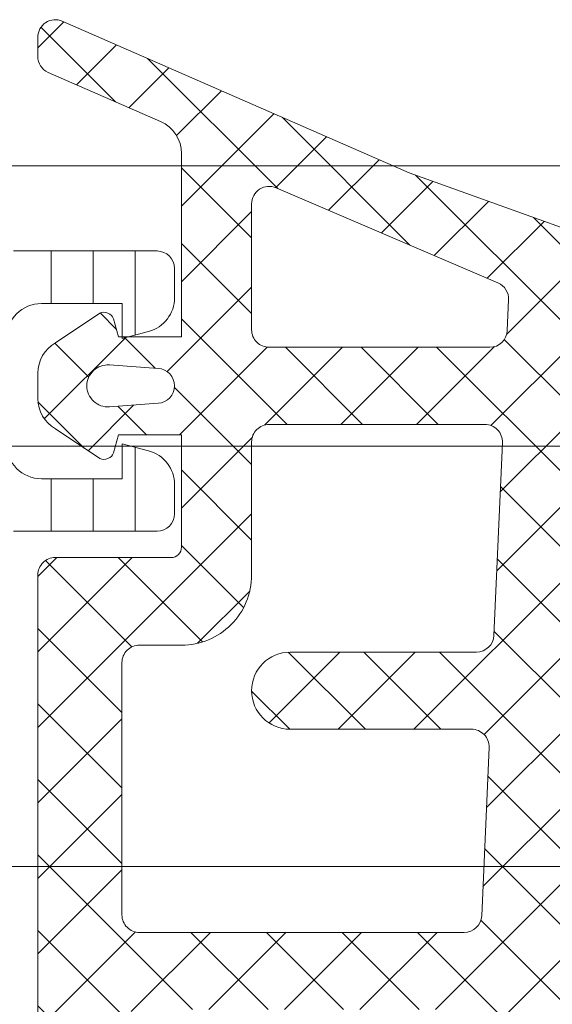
# Model space of a CAD drawing. Header units: millimetres. Extents: x 213386 to 506888, y 183055 to 450952.
# Tile 758 of 1056: x 387005 to 387020, y 342621 to 342649. Entities that reach past the tile are written whole.
import ezdxf

# ---------------------------------------------------------------- set-up
doc = ezdxf.new("R2010")
doc.units = ezdxf.units.MM
doc.layers.add('FASÁDA DETAILNÍ', color=255, linetype='Continuous', lineweight=0)
doc.layers.add('NOVA', color=255, linetype='Continuous', lineweight=0)
pattern_1 = [(135, (-4457.505250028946, 0), (-1.077630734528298, -1.077630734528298), []), (225, (-4457.505250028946, 0), (1.077630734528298, -1.077630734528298), [])]

# ---------------------------------------------------------------- blocks, each defined once
blk = doc.blocks.new('A$C69D17D4D')
at = {"layer": 'FASÁDA DETAILNÍ'}
h = blk.add_hatch(dxfattribs=at)
h.set_pattern_fill('ANSI37', color=256, scale=0.48, angle=90, style=0)
h.set_pattern_definition(pattern_1)
edge = h.paths.add_edge_path(flags=16)
edge.add_line((-10951.66966496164, 24890.21938934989), (-10953.06251896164, 24890.11964534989))
edge.add_arc((-10953.10537645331, 24890.71811226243), 0.599999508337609, 179.9999916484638, 274.0960805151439, ccw=False)
edge.add_arc((-10953.10537645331, 24890.71811243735), 0.5999995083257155, 85.90391948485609, 180.0000083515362, ccw=False)
edge.add_line((-10953.06251896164, 24891.31657934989), (-10951.66966496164, 24891.21683534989))
edge.add_arc((-10951.70537943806, 24890.71811234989), 0.5000001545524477, -85.90393560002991, 85.90393560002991, ccw=False)
edge = h.paths.add_edge_path(flags=16)
edge.add_arc((-10948.5053713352, 24892.31810897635), 0.4999996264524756, 179.9999571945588, 270.0000428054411, ccw=False)
edge.add_line((-10949.00537096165, 24892.3181093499), (-10949.00537096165, 24895.9117943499))
edge.add_arc((-10948.50537062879, 24895.91179436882), 0.5000003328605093, 66.78197339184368, 180.0000021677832, ccw=False)
edge.add_line((-10948.30825496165, 24896.37130034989), (-10941.97715296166, 24893.6554223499))
edge.add_arc((-10942.17426888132, 24893.19591700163), 0.4999998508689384, -2.5001106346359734, 66.78191820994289, ccw=False)
edge.add_line((-10941.67474496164, 24893.17410634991), (-10941.71307096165, 24892.29629934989))
edge.add_arc((-10942.21259457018, 24892.31810883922), 0.499999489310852, 269.99995514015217, 357.50002088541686, ccw=False)
edge.add_line((-10942.21259496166, 24891.8181093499), (-10948.50537096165, 24891.8181093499))
edge = h.paths.add_edge_path(flags=16)
edge.add_line((-10943.09720896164, 24866.7641903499), (-10951.99406196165, 24862.61552034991))
edge.add_arc((-10952.20537109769, 24863.06867409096), 0.499999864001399, 179.9999703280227, 295.00000792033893, ccw=False)
edge.add_line((-10952.70537096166, 24863.0686743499), (-10952.70537096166, 24872.41810934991))
edge.add_arc((-10952.20537133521, 24872.41810972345), 0.4999996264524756, 89.99995719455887, 180.0000428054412, ccw=False)
edge.add_line((-10952.20537096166, 24872.91810934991), (-10943.08144796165, 24872.91810934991))
edge.add_arc((-10943.08144812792, 24872.41810928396), 0.5000000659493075, -2.5000272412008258, 89.99998094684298, ccw=False)
edge.add_line((-10942.58192396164, 24872.3962993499), (-10942.80899396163, 24867.19553534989))
edge.add_arc((-10943.30851936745, 24867.2173450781), 0.5000012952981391, 295.0000919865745, 357.5000025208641, ccw=False)
edge = h.paths.add_edge_path(flags=16)
edge.add_arc((-10952.20537133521, 24875.61810897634), 0.4999996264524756, 179.9999571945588, 270.0000428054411, ccw=False)
edge.add_line((-10952.70537096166, 24875.61810934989), (-10952.70537096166, 24882.8181093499))
edge.add_arc((-10952.20537133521, 24882.81810972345), 0.4999996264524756, 89.99995719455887, 180.0000428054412, ccw=False)
edge.add_line((-10952.20537096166, 24883.3181093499), (-10951.00537096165, 24883.3181093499))
edge.add_arc((-10951.00536946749, 24885.31810785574), 1.999998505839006, 269.9999571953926, 360.0000428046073)
edge.add_line((-10949.00537096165, 24885.3181093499), (-10949.00537096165, 24889.11810934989))
edge.add_arc((-10948.5053713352, 24889.11810972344), 0.4999996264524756, 89.99995719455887, 180.0000428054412, ccw=False)
edge.add_line((-10948.50537096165, 24889.61810934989), (-10942.35230996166, 24889.61810934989))
edge.add_arc((-10942.35231012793, 24889.11810928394), 0.5000000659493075, -2.5000272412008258, 89.99998094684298, ccw=False)
edge.add_line((-10941.85278596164, 24889.09629934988), (-10942.09292096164, 24883.59629934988))
edge.add_arc((-10942.59244457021, 24883.6181088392), 0.4999994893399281, 269.9999551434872, 357.5000208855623, ccw=False)
edge.add_line((-10942.59244496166, 24883.11810934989), (-10947.90537096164, 24883.11810934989))
edge.add_arc((-10947.90537096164, 24882.01810934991), 1.099999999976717, 90, 270)
edge.add_line((-10947.90537096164, 24880.91810934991), (-10942.73215996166, 24880.91810934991))
edge.add_arc((-10942.73216012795, 24880.41810928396), 0.5000000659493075, -2.5000272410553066, 89.99998094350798, ccw=False)
edge.add_line((-10942.23263596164, 24880.3962993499), (-10942.44220896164, 24875.59629934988))
edge.add_arc((-10942.94173257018, 24875.6181088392), 0.499999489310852, 269.99995514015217, 357.50002088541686, ccw=False)
edge.add_line((-10942.94173296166, 24875.11810934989), (-10952.20537096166, 24875.11810934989))
edge = h.paths.add_edge_path()
edge.add_line((-10950.81891396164, 24860.4050563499), (-10942.03104796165, 24864.50290534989))
edge.add_ellipse((-10943.29890545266, 24867.22183071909), major_axis=(-3.000002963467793, 0), ratio=1, start_angle=115.0000306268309, end_angle=177.4999411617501)
edge.add_line((-10940.30175796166, 24867.0909693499), (-10940.27342396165, 24867.7399193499))
edge.add_ellipse((-10939.77390035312, 24867.71810986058), major_axis=(-0.499999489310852, 0), ratio=1, start_angle=269.99995514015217, end_angle=357.50002088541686, ccw=False)
edge.add_line((-10939.77389996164, 24868.21810934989), (-10938.80537096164, 24868.21810934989))
edge.add_ellipse((-10938.80537088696, 24868.31810927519), major_axis=(-0.09999992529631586, 0), ratio=1, start_angle=89.99995721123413, end_angle=180.0000428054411)
edge.add_line((-10938.70537096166, 24868.3181093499), (-10938.70537096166, 24868.91810934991))
edge.add_ellipse((-10938.80537088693, 24868.91810942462), major_axis=(-0.09999992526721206, 0), ratio=1, start_angle=179.9999571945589, end_angle=270.0000428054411)
edge.add_line((-10938.80537096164, 24869.01810934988), (-10939.70840896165, 24869.01810934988))
edge.add_ellipse((-10939.70840879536, 24869.5181094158), major_axis=(-0.5000000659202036, 0), ratio=1, start_angle=-2.5000272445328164, end_angle=89.99998094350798, ccw=False)
edge.add_line((-10940.20793296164, 24869.53991934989), (-10939.81409496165, 24878.44021334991))
edge.add_ellipse((-10939.31458368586, 24878.41810924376), major_axis=(-0.5000001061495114, 0), ratio=1, start_angle=269.99991701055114, end_angle=357.46623077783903, ccw=False)
edge.add_line((-10939.31458296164, 24878.91810934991), (-10938.70537096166, 24878.91810934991))
edge.add_ellipse((-10938.70537088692, 24879.0181092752), major_axis=(-0.0999999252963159, 0), ratio=1, start_angle=89.9999571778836, end_angle=180.0000427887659)
edge.add_line((-10938.60537096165, 24879.01810934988), (-10938.60537096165, 24879.61810934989))
edge.add_ellipse((-10938.70537088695, 24879.61810942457), major_axis=(-0.09999992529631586, 0), ratio=1, start_angle=179.9999572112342, end_angle=270.0000428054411)
edge.add_line((-10938.70537096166, 24879.71810934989), (-10939.23493296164, 24879.71810934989))
edge.add_ellipse((-10939.23493326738, 24880.21810984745), major_axis=(-0.500000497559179, 0), ratio=1, start_angle=-2.5336979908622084, end_angle=90.00003503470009, ccw=False)
edge.add_line((-10939.73444496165, 24880.2402133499), (-10939.22378896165, 24891.7804383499))
edge.add_ellipse((-10938.72426436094, 24891.75862881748), major_axis=(-0.5000004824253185, 0), ratio=1, start_angle=266.7829426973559, end_angle=357.50002091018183, ccw=False)
edge.add_line((-10938.69620496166, 24892.2578413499), (-10933.56246196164, 24891.96927834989))
edge.add_ellipse((-10933.67801738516, 24891.55886034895), major_axis=(-0.4263754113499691, 0), ratio=1, start_angle=110.7589723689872, end_angle=254.2751455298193, ccw=False)
edge.add_line((-10933.52689396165, 24891.16016534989), (-10933.75949696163, 24891.16140534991))
edge.add_line((-10933.75949696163, 24891.16140534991), (-10935.64207596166, 24891.45954334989))
edge.add_line((-10935.64207596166, 24891.45954334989), (-10938.49136096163, 24891.05911734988))
edge.add_ellipse((-10938.44961036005, 24890.76203675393), major_axis=(-0.2999999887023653, 0), ratio=1, start_angle=-82.0002559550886, end_angle=34.5977463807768)
edge.add_ellipse((-10936.22703927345, 24892.29515014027), major_axis=(-3.000047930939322, 0), ratio=1, start_angle=34.59764128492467, end_angle=108.0084245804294)
edge.add_line((-10935.29955396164, 24889.44207134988), (-10933.04466296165, 24890.07564734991))
edge.add_ellipse((-10933.20559250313, 24890.85085985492), major_axis=(-0.7917403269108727, 0), ratio=1, start_angle=101.727689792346, end_angle=173.201653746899)
edge.add_line((-10932.41941896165, 24890.75713734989), (-10932.41819796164, 24891.81534734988))
edge.add_ellipse((-10933.59728418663, 24891.6862231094), major_axis=(-1.186135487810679, 0), ratio=1, start_angle=186.2496781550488, end_angle=251.3444235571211)
edge.add_line((-10933.21786496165, 24892.8100373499), (-10936.45920496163, 24893.90437034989))
edge.add_line((-10936.45920496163, 24893.90437034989), (-10944.50899996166, 24896.7941483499))
edge.add_line((-10944.50899996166, 24896.7941483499), (-10954.40687696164, 24901.12695734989))
edge.add_ellipse((-10954.60514702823, 24900.66794836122), major_axis=(-0.5000002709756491, 0), ratio=1, start_angle=246.6379505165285, end_angle=359.9334236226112)
edge.add_line((-10955.10514696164, 24900.6685293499), (-10955.10578196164, 24900.12182834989))
edge.add_ellipse((-10954.60578185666, 24900.12124807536), major_axis=(-0.5000004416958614, 0), ratio=1, start_angle=-0.06649451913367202, end_angle=66.07917546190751)
edge.add_line((-10954.80851896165, 24899.6641943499), (-10951.60451596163, 24898.26243834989))
edge.add_ellipse((-10952.00537029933, 24897.34629727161), major_axis=(-0.999999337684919, 0), ratio=1, start_angle=179.999947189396, end_angle=246.368385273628, ccw=False)
edge.add_line((-10951.00537096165, 24897.34629634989), (-10951.00537096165, 24892.11835434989))
edge.add_line((-10951.00537096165, 24892.11835434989), (-10952.80484996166, 24892.11834534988))
edge.add_line((-10952.80484996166, 24892.11834534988), (-10952.94279196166, 24892.63314634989))
edge.add_ellipse((-10953.21994598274, 24892.5183810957), major_axis=(-0.2999756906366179, 0), ratio=1, start_angle=202.4937002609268, end_angle=292.5035666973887)
edge.add_line((-10953.33475896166, 24892.79551534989), (-10954.60488596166, 24891.94634834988))
edge.add_ellipse((-10954.1051651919, 24891.08048416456), major_axis=(-0.9997207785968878, 0), ratio=1, start_angle=-60.00923930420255, end_angle=0.007611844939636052)
edge.add_line((-10955.10488596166, 24891.0803513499), (-10955.10485496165, 24890.3559903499))
edge.add_ellipse((-10954.10511712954, 24890.35619840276), major_axis=(-0.9997378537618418, 0), ratio=1, start_angle=0.01192367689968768, end_angle=60.00867505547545)
edge.add_line((-10954.60485496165, 24889.4903243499), (-10953.33475896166, 24888.64115734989))
edge.add_ellipse((-10953.21994707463, 24888.91830484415), major_axis=(-0.2999875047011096, 0), ratio=1, start_angle=67.49759383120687, end_angle=157.5013961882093)
edge.add_line((-10952.94279196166, 24888.80351134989), (-10952.80481996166, 24889.3183273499))
edge.add_line((-10952.80481996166, 24889.3183273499), (-10951.00537096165, 24889.3183353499))
edge.add_line((-10951.00537096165, 24889.3183353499), (-10951.00537096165, 24886.11810834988))
edge.add_ellipse((-10951.30537073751, 24886.11810812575), major_axis=(-0.2999997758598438, 0), ratio=1, start_angle=89.99995719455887, end_angle=180.0000428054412, ccw=False)
edge.add_line((-10951.30537096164, 24885.81810834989), (-10954.60536696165, 24885.81810834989))
edge.add_ellipse((-10954.6053673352, 24885.31810872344), major_axis=(-0.4999996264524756, 0), ratio=1, start_angle=-90.00004280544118, end_angle=4.280544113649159e-05)
edge.add_line((-10955.10536696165, 24885.31810834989), (-10955.10536696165, 24858.4204863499))
edge.add_line((-10955.10536696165, 24858.4204863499), (-10953.55497496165, 24857.52536834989))
edge.add_ellipse((-10953.30497487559, 24857.95838090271), major_axis=(-0.4999999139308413, 0), ratio=1, start_angle=59.99998291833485, end_angle=179.9999366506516)
edge.add_line((-10952.80497496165, 24857.95838034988), (-10951.10760396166, 24857.95838034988))
edge.add_line((-10951.10760396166, 24857.95838034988), (-10951.10760396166, 24859.95190234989))
edge.add_ellipse((-10950.60760370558, 24859.95190269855), major_axis=(-0.5000002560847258, 0), ratio=1, start_angle=-64.99987141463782, end_angle=3.995391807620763e-05, ccw=False)
h = blk.add_hatch(dxfattribs=at)
h.set_pattern_fill('ANSI37', color=256, scale=0.48, angle=90, style=0)
h.set_pattern_definition(pattern_1)
edge = h.paths.add_edge_path(flags=16)
edge.add_line((-10951.66966477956, 24890.21938934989), (-10953.06251877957, 24890.11964534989))
edge.add_arc((-10953.10537627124, 24890.71811226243), 0.599999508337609, 179.9999916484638, 274.0960805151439, ccw=False)
edge.add_arc((-10953.10537627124, 24890.71811243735), 0.5999995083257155, 85.90391948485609, 180.0000083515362, ccw=False)
edge.add_line((-10953.06251877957, 24891.31657934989), (-10951.66966477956, 24891.21683534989))
edge.add_arc((-10951.70537925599, 24890.71811234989), 0.5000001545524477, -85.90393560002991, 85.90393560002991, ccw=False)
edge = h.paths.add_edge_path(flags=16)
edge.add_arc((-10948.50537115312, 24892.31810897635), 0.4999996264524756, 179.9999571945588, 270.0000428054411, ccw=False)
edge.add_line((-10949.00537077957, 24892.3181093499), (-10949.00537077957, 24895.9117943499))
edge.add_arc((-10948.50537044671, 24895.91179436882), 0.5000003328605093, 66.78197339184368, 180.0000021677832, ccw=False)
edge.add_line((-10948.30825477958, 24896.37130034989), (-10941.97715277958, 24893.6554223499))
edge.add_arc((-10942.17426869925, 24893.19591700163), 0.4999998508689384, -2.5001106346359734, 66.78191820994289, ccw=False)
edge.add_line((-10941.67474477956, 24893.17410634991), (-10941.71307077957, 24892.29629934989))
edge.add_arc((-10942.21259438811, 24892.31810883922), 0.499999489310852, 269.99995514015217, 357.50002088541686, ccw=False)
edge.add_line((-10942.21259477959, 24891.8181093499), (-10948.50537077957, 24891.8181093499))
edge = h.paths.add_edge_path(flags=16)
edge.add_line((-10943.09720877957, 24866.7641903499), (-10951.99406177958, 24862.61552034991))
edge.add_arc((-10952.20537091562, 24863.06867409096), 0.499999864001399, 179.9999703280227, 295.00000792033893, ccw=False)
edge.add_line((-10952.70537077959, 24863.0686743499), (-10952.70537077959, 24872.41810934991))
edge.add_arc((-10952.20537115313, 24872.41810972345), 0.4999996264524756, 89.99995719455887, 180.0000428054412, ccw=False)
edge.add_line((-10952.20537077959, 24872.91810934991), (-10943.08144777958, 24872.91810934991))
edge.add_arc((-10943.08144794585, 24872.41810928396), 0.5000000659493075, -2.5000272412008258, 89.99998094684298, ccw=False)
edge.add_line((-10942.58192377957, 24872.3962993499), (-10942.80899377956, 24867.19553534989))
edge.add_arc((-10943.30851918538, 24867.2173450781), 0.5000012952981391, 295.0000919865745, 357.5000025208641, ccw=False)
edge = h.paths.add_edge_path(flags=16)
edge.add_arc((-10952.20537115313, 24875.61810897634), 0.4999996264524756, 179.9999571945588, 270.0000428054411, ccw=False)
edge.add_line((-10952.70537077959, 24875.61810934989), (-10952.70537077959, 24882.8181093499))
edge.add_arc((-10952.20537115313, 24882.81810972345), 0.4999996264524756, 89.99995719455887, 180.0000428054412, ccw=False)
edge.add_line((-10952.20537077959, 24883.3181093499), (-10951.00537077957, 24883.3181093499))
edge.add_arc((-10951.00536928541, 24885.31810785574), 1.999998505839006, 269.9999571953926, 360.0000428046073)
edge.add_line((-10949.00537077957, 24885.3181093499), (-10949.00537077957, 24889.11810934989))
edge.add_arc((-10948.50537115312, 24889.11810972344), 0.4999996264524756, 89.99995719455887, 180.0000428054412, ccw=False)
edge.add_line((-10948.50537077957, 24889.61810934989), (-10942.35230977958, 24889.61810934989))
edge.add_arc((-10942.35230994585, 24889.11810928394), 0.5000000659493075, -2.5000272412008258, 89.99998094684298, ccw=False)
edge.add_line((-10941.85278577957, 24889.09629934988), (-10942.09292077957, 24883.59629934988))
edge.add_arc((-10942.59244438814, 24883.6181088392), 0.4999994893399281, 269.9999551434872, 357.5000208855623, ccw=False)
edge.add_line((-10942.59244477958, 24883.11810934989), (-10947.90537077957, 24883.11810934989))
edge.add_arc((-10947.90537077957, 24882.01810934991), 1.099999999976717, 90, 270)
edge.add_line((-10947.90537077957, 24880.91810934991), (-10942.73215977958, 24880.91810934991))
edge.add_arc((-10942.73215994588, 24880.41810928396), 0.5000000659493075, -2.5000272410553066, 89.99998094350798, ccw=False)
edge.add_line((-10942.23263577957, 24880.3962993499), (-10942.44220877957, 24875.59629934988))
edge.add_arc((-10942.94173238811, 24875.6181088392), 0.499999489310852, 269.99995514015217, 357.50002088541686, ccw=False)
edge.add_line((-10942.94173277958, 24875.11810934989), (-10952.20537077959, 24875.11810934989))
edge = h.paths.add_edge_path()
edge.add_line((-10950.81891377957, 24860.4050563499), (-10942.03104777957, 24864.50290534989))
edge.add_ellipse((-10943.29890527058, 24867.22183071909), major_axis=(-3.000002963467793, 0), ratio=1, start_angle=115.0000306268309, end_angle=177.4999411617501)
edge.add_line((-10940.30175777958, 24867.0909693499), (-10940.27342377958, 24867.7399193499))
edge.add_ellipse((-10939.77390017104, 24867.71810986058), major_axis=(-0.499999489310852, 0), ratio=1, start_angle=269.99995514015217, end_angle=357.50002088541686, ccw=False)
edge.add_line((-10939.77389977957, 24868.21810934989), (-10938.80537077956, 24868.21810934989))
edge.add_ellipse((-10938.80537070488, 24868.31810927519), major_axis=(-0.09999992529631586, 0), ratio=1, start_angle=89.99995721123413, end_angle=180.0000428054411)
edge.add_line((-10938.70537077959, 24868.3181093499), (-10938.70537077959, 24868.91810934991))
edge.add_ellipse((-10938.80537070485, 24868.91810942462), major_axis=(-0.09999992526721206, 0), ratio=1, start_angle=179.9999571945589, end_angle=270.0000428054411)
edge.add_line((-10938.80537077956, 24869.01810934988), (-10939.70840877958, 24869.01810934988))
edge.add_ellipse((-10939.70840861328, 24869.5181094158), major_axis=(-0.5000000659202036, 0), ratio=1, start_angle=-2.5000272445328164, end_angle=89.99998094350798, ccw=False)
edge.add_line((-10940.20793277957, 24869.53991934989), (-10939.81409477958, 24878.44021334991))
edge.add_ellipse((-10939.31458350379, 24878.41810924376), major_axis=(-0.5000001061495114, 0), ratio=1, start_angle=269.99991701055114, end_angle=357.46623077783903, ccw=False)
edge.add_line((-10939.31458277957, 24878.91810934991), (-10938.70537077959, 24878.91810934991))
edge.add_ellipse((-10938.70537070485, 24879.0181092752), major_axis=(-0.0999999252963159, 0), ratio=1, start_angle=89.9999571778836, end_angle=180.0000427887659)
edge.add_line((-10938.60537077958, 24879.01810934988), (-10938.60537077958, 24879.61810934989))
edge.add_ellipse((-10938.70537070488, 24879.61810942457), major_axis=(-0.09999992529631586, 0), ratio=1, start_angle=179.9999572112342, end_angle=270.0000428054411)
edge.add_line((-10938.70537077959, 24879.71810934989), (-10939.23493277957, 24879.71810934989))
edge.add_ellipse((-10939.2349330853, 24880.21810984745), major_axis=(-0.500000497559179, 0), ratio=1, start_angle=-2.5336979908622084, end_angle=90.00003503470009, ccw=False)
edge.add_line((-10939.73444477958, 24880.2402133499), (-10939.22378877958, 24891.7804383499))
edge.add_ellipse((-10938.72426417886, 24891.75862881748), major_axis=(-0.5000004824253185, 0), ratio=1, start_angle=266.7829426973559, end_angle=357.50002091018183, ccw=False)
edge.add_line((-10938.69620477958, 24892.2578413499), (-10933.56246177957, 24891.96927834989))
edge.add_ellipse((-10933.67801720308, 24891.55886034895), major_axis=(-0.4263754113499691, 0), ratio=1, start_angle=110.7589723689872, end_angle=254.2751455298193, ccw=False)
edge.add_line((-10933.52689377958, 24891.16016534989), (-10933.75949677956, 24891.16140534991))
edge.add_line((-10933.75949677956, 24891.16140534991), (-10935.64207577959, 24891.45954334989))
edge.add_line((-10935.64207577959, 24891.45954334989), (-10938.49136077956, 24891.05911734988))
edge.add_ellipse((-10938.44961017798, 24890.76203675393), major_axis=(-0.2999999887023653, 0), ratio=1, start_angle=-82.0002559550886, end_angle=34.5977463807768)
edge.add_ellipse((-10936.22703909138, 24892.29515014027), major_axis=(-3.000047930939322, 0), ratio=1, start_angle=34.59764128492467, end_angle=108.0084245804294)
edge.add_line((-10935.29955377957, 24889.44207134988), (-10933.04466277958, 24890.07564734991))
edge.add_ellipse((-10933.20559232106, 24890.85085985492), major_axis=(-0.7917403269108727, 0), ratio=1, start_angle=101.727689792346, end_angle=173.201653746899)
edge.add_line((-10932.41941877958, 24890.75713734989), (-10932.41819777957, 24891.81534734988))
edge.add_ellipse((-10933.59728400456, 24891.6862231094), major_axis=(-1.186135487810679, 0), ratio=1, start_angle=186.2496781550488, end_angle=251.3444235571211)
edge.add_line((-10933.21786477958, 24892.8100373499), (-10936.45920477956, 24893.90437034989))
edge.add_line((-10936.45920477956, 24893.90437034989), (-10944.50899977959, 24896.7941483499))
edge.add_line((-10944.50899977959, 24896.7941483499), (-10954.40687677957, 24901.12695734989))
edge.add_ellipse((-10954.60514684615, 24900.66794836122), major_axis=(-0.5000002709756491, 0), ratio=1, start_angle=246.6379505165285, end_angle=359.9334236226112)
edge.add_line((-10955.10514677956, 24900.6685293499), (-10955.10578177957, 24900.12182834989))
edge.add_ellipse((-10954.60578167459, 24900.12124807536), major_axis=(-0.5000004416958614, 0), ratio=1, start_angle=-0.06649451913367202, end_angle=66.07917546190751)
edge.add_line((-10954.80851877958, 24899.6641943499), (-10951.60451577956, 24898.26243834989))
edge.add_ellipse((-10952.00537011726, 24897.34629727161), major_axis=(-0.999999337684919, 0), ratio=1, start_angle=179.999947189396, end_angle=246.368385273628, ccw=False)
edge.add_line((-10951.00537077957, 24897.34629634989), (-10951.00537077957, 24892.11835434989))
edge.add_line((-10951.00537077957, 24892.11835434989), (-10952.80484977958, 24892.11834534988))
edge.add_line((-10952.80484977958, 24892.11834534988), (-10952.94279177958, 24892.63314634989))
edge.add_ellipse((-10953.21994580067, 24892.5183810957), major_axis=(-0.2999756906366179, 0), ratio=1, start_angle=202.4937002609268, end_angle=292.5035666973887)
edge.add_line((-10953.33475877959, 24892.79551534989), (-10954.60488577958, 24891.94634834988))
edge.add_ellipse((-10954.10516500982, 24891.08048416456), major_axis=(-0.9997207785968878, 0), ratio=1, start_angle=-60.00923930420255, end_angle=0.007611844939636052)
edge.add_line((-10955.10488577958, 24891.0803513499), (-10955.10485477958, 24890.3559903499))
edge.add_ellipse((-10954.10511694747, 24890.35619840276), major_axis=(-0.9997378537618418, 0), ratio=1, start_angle=0.01192367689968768, end_angle=60.00867505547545)
edge.add_line((-10954.60485477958, 24889.4903243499), (-10953.33475877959, 24888.64115734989))
edge.add_ellipse((-10953.21994689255, 24888.91830484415), major_axis=(-0.2999875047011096, 0), ratio=1, start_angle=67.49759383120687, end_angle=157.5013961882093)
edge.add_line((-10952.94279177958, 24888.80351134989), (-10952.80481977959, 24889.3183273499))
edge.add_line((-10952.80481977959, 24889.3183273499), (-10951.00537077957, 24889.3183353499))
edge.add_line((-10951.00537077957, 24889.3183353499), (-10951.00537077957, 24886.11810834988))
edge.add_ellipse((-10951.30537055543, 24886.11810812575), major_axis=(-0.2999997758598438, 0), ratio=1, start_angle=89.99995719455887, end_angle=180.0000428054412, ccw=False)
edge.add_line((-10951.30537077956, 24885.81810834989), (-10954.60536677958, 24885.81810834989))
edge.add_ellipse((-10954.60536715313, 24885.31810872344), major_axis=(-0.4999996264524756, 0), ratio=1, start_angle=-90.00004280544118, end_angle=4.280544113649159e-05)
edge.add_line((-10955.10536677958, 24885.31810834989), (-10955.10536677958, 24858.4204863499))
edge.add_line((-10955.10536677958, 24858.4204863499), (-10953.55497477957, 24857.52536834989))
edge.add_ellipse((-10953.30497469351, 24857.95838090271), major_axis=(-0.4999999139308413, 0), ratio=1, start_angle=59.99998291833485, end_angle=179.9999366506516)
edge.add_line((-10952.80497477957, 24857.95838034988), (-10951.10760377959, 24857.95838034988))
edge.add_line((-10951.10760377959, 24857.95838034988), (-10951.10760377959, 24859.95190234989))
edge.add_ellipse((-10950.6076035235, 24859.95190269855), major_axis=(-0.5000002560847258, 0), ratio=1, start_angle=-64.99987141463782, end_angle=3.995391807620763e-05, ccw=False)
h = blk.add_hatch(dxfattribs=at)
h.set_pattern_fill('LINIE', color=256, scale=1.2, angle=270, style=0)
h.set_pattern_definition([(270, (-10975.28833289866, 24899.94272540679), (1.2, -2.20433997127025e-16), [])])
edge = h.paths.add_edge_path()
edge.add_arc((-10957.31456044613, 24896.40802904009), 0.3000000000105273, 179.9979247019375, 269.9979247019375)
edge.add_line((-10957.31457131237, 24896.10802904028), (-10956.50423997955, 24896.10800041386))
edge.add_arc((-10956.50425541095, 24895.60800309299), 0.4999973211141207, -0.0023822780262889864, 89.99823168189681, ccw=False)
edge.add_line((-10956.00425809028, 24895.6079823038), (-10956.0029375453, 24894.76691005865))
edge.add_arc((-10955.80293754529, 24894.76691005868), 0.2000000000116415, 180.0000000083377, 270)
edge.add_line((-10955.80293754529, 24894.56691005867), (-10951.70293754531, 24894.56691005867))
edge.add_arc((-10951.70293754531, 24894.06691005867), 0.5, 0, 90, ccw=False)
edge.add_line((-10951.20293754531, 24894.06691005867), (-10951.20293754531, 24893.23616083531))
edge.add_arc((-10952.20293754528, 24893.23616083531), 0.9999999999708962, -75.00000000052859, 0, ccw=False)
edge.add_line((-10951.94411850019, 24892.27023500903), (-10952.70293754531, 24892.06691005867))
edge.add_line((-10952.70293754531, 24892.06691005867), (-10952.70293754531, 24893.06691005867))
edge.add_line((-10952.70293754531, 24893.06691005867), (-10955.0029375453, 24893.06691005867))
edge.add_arc((-10955.00122829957, 24892.06278357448), 1.004127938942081, 90.09753001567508, 179.765912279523)
edge.add_line((-10956.00534785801, 24892.06688602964), (-10956.00534785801, 24889.06700767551))
edge.add_arc((-10955.00122851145, 24889.07103603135), 1.004127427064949, 180.2298596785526, 269.9024820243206)
edge.add_line((-10955.0029375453, 24888.06691005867), (-10952.70293754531, 24888.06691005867))
edge.add_line((-10952.70293754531, 24888.06691005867), (-10952.70293754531, 24889.06691005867))
edge.add_line((-10952.70293754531, 24889.06691005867), (-10951.94411850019, 24888.86358510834))
edge.add_arc((-10952.20293754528, 24887.89765928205), 0.9999999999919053, 0, 75.00000000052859, ccw=False)
edge.add_line((-10951.20293754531, 24887.89765928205), (-10951.20293754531, 24887.06691005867))
edge.add_arc((-10951.70293754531, 24887.06691005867), 0.5, -90, 0, ccw=False)
edge.add_line((-10951.70293754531, 24886.56691005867), (-10955.80293754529, 24886.56691005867))
edge.add_arc((-10955.80120899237, 24886.36273696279), 0.2041804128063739, 90.48506107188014, 178.8441310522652)
edge.add_line((-10956.00534785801, 24886.36685576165), (-10956.00537077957, 24860.52548895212))
edge.add_arc((-10956.50536810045, 24860.52550438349), 0.4999973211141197, 269.9976177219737, 359.9982316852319, ccw=False)
edge.add_line((-10956.50538888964, 24860.02550706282), (-10957.31572022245, 24860.02553568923))
edge.add_arc((-10957.31573108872, 24859.72553568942), 0.3000000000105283, 89.9979246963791, 179.9979246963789)
edge.add_line((-10957.6157310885, 24859.72554655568), (-10957.61548606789, 24857.32554816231))
edge.add_arc((-10958.1154820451, 24857.32556363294), 0.4999959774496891, 269.9976222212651, 359.9982271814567, ccw=False)
edge.add_line((-10958.11550279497, 24856.82556765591), (-10961.5920442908, 24856.82569430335))
edge.add_arc((-10961.44969778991, 24857.81550722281), 0.9999960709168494, 147.2709086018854, 261.81631664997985, ccw=False)
edge.add_line((-10962.29093085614, 24858.35617261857), (-10960.97237842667, 24860.63978170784))
edge.add_arc((-10961.40538208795, 24860.88979736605), 0.5000000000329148, 329.9979281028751, 359.9978647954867)
edge.add_line((-10960.90538208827, 24860.88977873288), (-10960.90429577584, 24895.24404748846))
edge.add_arc((-10961.40429577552, 24895.24406507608), 0.4999999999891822, 359.9979846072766, 389.9979213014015)
edge.add_line((-10960.97127400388, 24895.49404936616), (-10962.28966100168, 24897.77775396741))
edge.add_arc((-10961.44838877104, 24898.31835842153), 0.9999960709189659, 98.17953275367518, 212.7249408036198, ccw=False)
edge.add_line((-10961.59066356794, 24899.30818165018), (-10958.11412207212, 24899.30805500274))
edge.add_arc((-10958.11413754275, 24898.80805902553), 0.4999959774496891, -0.0023777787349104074, 89.99822718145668, ccw=False)
edge.add_line((-10957.61414156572, 24898.80803827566), (-10957.61456044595, 24896.40803990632))
edge = h.paths.add_edge_path(flags=16)
edge.add_line((-10957.80483605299, 24872.21691630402), (-10959.10483015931, 24872.21691630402))
edge.add_arc((-10959.10483379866, 24871.71691994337), 0.4999963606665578, 89.99958295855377, 180.0004170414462)
edge.add_line((-10959.60483015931, 24871.71691630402), (-10959.60483015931, 24862.86692240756))
edge.add_arc((-10959.10483379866, 24862.86691876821), 0.4999963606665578, 179.9995829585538, 270.0004170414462)
edge.add_line((-10959.10483015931, 24862.36692240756), (-10957.80483605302, 24862.36692240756))
edge.add_arc((-10957.80481948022, 24862.86692240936), 0.5000000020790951, 269.9981008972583, 359.9999997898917)
edge.add_line((-10957.30481947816, 24862.86692240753), (-10957.30481947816, 24871.71691630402))
edge.add_arc((-10957.80481948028, 24871.71691630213), 0.5000000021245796, 2.167784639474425e-07, 90.0018990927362)
edge = h.paths.add_edge_path(flags=16)
edge.add_arc((-10957.80481947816, 24882.41692240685), 0.5, 0, 90)
edge.add_line((-10957.80481947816, 24882.91692240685), (-10959.10483015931, 24882.91692240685))
edge.add_arc((-10959.10483015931, 24882.41692240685), 0.5, 90, 180)
edge.add_line((-10959.60483015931, 24882.41692240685), (-10959.60483015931, 24873.71691630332))
edge.add_arc((-10959.10483015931, 24873.71691630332), 0.5, 180, 270)
edge.add_line((-10959.10483015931, 24873.21691630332), (-10957.80481947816, 24873.21691630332))
edge.add_arc((-10957.80481947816, 24873.71691630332), 0.5, 270, 360)
edge.add_line((-10957.30481947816, 24873.71691630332), (-10957.30481947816, 24882.41692240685))
edge = h.paths.add_edge_path(flags=16)
edge.add_arc((-10959.10483379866, 24884.4169187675), 0.4999963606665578, 179.9995829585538, 270.0004170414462)
edge.add_line((-10959.10483015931, 24883.91692240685), (-10957.80483605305, 24883.91692240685))
edge.add_arc((-10957.80481948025, 24884.41692240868), 0.500000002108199, 269.9981008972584, 359.9999997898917)
edge.add_line((-10957.30481947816, 24884.41692240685), (-10957.30481947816, 24893.2669315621))
edge.add_arc((-10957.80480421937, 24893.26693156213), 0.4999847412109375, 359.9999999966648, 450)
edge.add_line((-10957.80480421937, 24893.76691630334), (-10959.10481490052, 24893.76691630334))
edge.add_arc((-10959.10481490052, 24893.26690104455), 0.5000152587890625, 90, 180.0000000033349)
edge.add_line((-10959.60483015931, 24893.26690104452), (-10959.60483015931, 24884.41692240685))
for p, q in [((-11388.49992168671, 24897.00002419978), (-8504.500121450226, 24897.00001930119)), ((-10915.8308712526, 24889.00002419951), (-11388.49992168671, 24889.00002419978)), ((-11388.49992168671, 24877.00002420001), (-10915.8308712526, 24877.00002339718))]:
    blk.add_line(p, q, dxfattribs=at)
at = {"layer": 'FASÁDA DETAILNÍ', "extrusion": (0, 0, -1)}
for points in [[(10936.45920496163, 24893.90437034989), (10944.50899996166, 24896.7941483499), (10954.40687696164, 24901.12695734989), (10954.40687696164, 24901.12695734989, -0.538982), (10955.10514696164, 24900.6685293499), (10955.10578196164, 24900.12182834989), (10955.10578196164, 24900.12182834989, -0.296905), (10954.80851896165, 24899.6641943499), (10951.60451596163, 24898.26243834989), (10951.60451596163, 24898.26243834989, 0.297963), (10951.00537096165, 24897.34629634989), (10951.00537096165, 24892.11835434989), (10952.80484996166, 24892.11834534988), (10952.94279196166, 24892.63314634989), (10952.94279196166, 24892.63314634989, -0.414264), (10953.33475896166, 24892.79551534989), (10954.60488596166, 24891.94634834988), (10954.60488596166, 24891.94634834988, -0.268028), (10955.10488596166, 24891.0803513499), (10955.10485496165, 24890.3559903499), (10955.10485496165, 24890.3559903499, -0.267934), (10954.60485496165, 24889.4903243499), (10953.33475896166, 24888.64115734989), (10953.33475896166, 24888.64115734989, -0.414233), (10952.94279196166, 24888.80351134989), (10952.80481996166, 24889.3183273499), (10951.00537096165, 24889.3183353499), (10951.00537096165, 24886.11810834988), (10951.00537096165, 24886.11810834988, 0.414214), (10951.30537096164, 24885.81810834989), (10954.60536696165, 24885.81810834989), (10954.60536696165, 24885.81810834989, -0.414214), (10955.10536696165, 24885.31810834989), (10955.10536696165, 24858.4204863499)], [(10936.45920477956, 24893.90437034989), (10944.50899977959, 24896.7941483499), (10954.40687677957, 24901.12695734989), (10954.40687677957, 24901.12695734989, -0.538982), (10955.10514677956, 24900.6685293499), (10955.10578177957, 24900.12182834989), (10955.10578177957, 24900.12182834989, -0.296905), (10954.80851877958, 24899.6641943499), (10951.60451577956, 24898.26243834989), (10951.60451577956, 24898.26243834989, 0.297963), (10951.00537077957, 24897.34629634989), (10951.00537077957, 24892.11835434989), (10952.80484977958, 24892.11834534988), (10952.94279177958, 24892.63314634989), (10952.94279177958, 24892.63314634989, -0.414264), (10953.33475877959, 24892.79551534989), (10954.60488577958, 24891.94634834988), (10954.60488577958, 24891.94634834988, -0.268028), (10955.10488577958, 24891.0803513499), (10955.10485477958, 24890.3559903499), (10955.10485477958, 24890.3559903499, -0.267934), (10954.60485477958, 24889.4903243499), (10953.33475877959, 24888.64115734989), (10953.33475877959, 24888.64115734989, -0.414233), (10952.94279177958, 24888.80351134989), (10952.80481977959, 24889.3183273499), (10951.00537077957, 24889.3183353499), (10951.00537077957, 24886.11810834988), (10951.00537077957, 24886.11810834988, 0.414214), (10951.30537077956, 24885.81810834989), (10954.60536677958, 24885.81810834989), (10954.60536677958, 24885.81810834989, -0.414214), (10955.10536677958, 24885.31810834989), (10955.10536677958, 24858.4204863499)]]:
    blk.add_lwpolyline(points, format="xyb", dxfattribs=at)
at = {"layer": 'FASÁDA DETAILNÍ'}
for points in [[(-10955.80293754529, 24894.56691005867), (-10951.70293754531, 24894.56691005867, -0.414213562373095), (-10951.20293754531, 24894.06691005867), (-10951.20293754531, 24893.23616083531, -0.3394542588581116), (-10951.94411850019, 24892.27023500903), (-10952.70293754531, 24892.06691005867), (-10952.70293754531, 24893.06691005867), (-10955.0029375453, 24893.06691005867, 0.4125193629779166), (-10956.00534785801, 24892.06688602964)], [(-10956.00534785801, 24889.06700767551, 0.4125410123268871), (-10955.0029375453, 24888.06691005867), (-10952.70293754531, 24888.06691005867), (-10952.70293754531, 24889.06691005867), (-10951.94411850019, 24888.86358510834, -0.3394542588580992), (-10951.20293754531, 24887.89765928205), (-10951.20293754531, 24887.06691005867, -0.414213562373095), (-10951.70293754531, 24886.56691005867), (-10955.80293754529, 24886.56691005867, 0.4058498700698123)]]:
    blk.add_lwpolyline(points, format="xyb", dxfattribs=at)
for points in [[(-10948.50537096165, 24891.8181093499, -0.414214), (-10949.00537096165, 24892.3181093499), (-10949.00537096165, 24895.9117943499), (-10949.00537096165, 24895.9117943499, -0.538546), (-10948.30825496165, 24896.37130034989), (-10941.97715296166, 24893.6554223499), (-10941.97715296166, 24893.6554223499, -0.311858), (-10941.67474496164, 24893.17410634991), (-10941.71307096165, 24892.29629934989), (-10941.71307096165, 24892.29629934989, -0.401491), (-10942.21259496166, 24891.8181093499), (-10948.50537096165, 24891.8181093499)], [(-10948.50537077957, 24891.8181093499, -0.414214), (-10949.00537077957, 24892.3181093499), (-10949.00537077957, 24895.9117943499), (-10949.00537077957, 24895.9117943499, -0.538546), (-10948.30825477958, 24896.37130034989), (-10941.97715277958, 24893.6554223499), (-10941.97715277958, 24893.6554223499, -0.311858), (-10941.67474477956, 24893.17410634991), (-10941.71307077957, 24892.29629934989), (-10941.71307077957, 24892.29629934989, -0.401491), (-10942.21259477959, 24891.8181093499), (-10948.50537077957, 24891.8181093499)], [(-10951.66966496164, 24890.21938934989), (-10953.06251896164, 24890.11964534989), (-10953.06251896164, 24890.11964534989, -0.435311), (-10953.70537596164, 24890.71811234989, -0.435311), (-10953.06251896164, 24891.31657934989), (-10951.66966496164, 24891.21683534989), (-10951.66966496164, 24891.21683534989, -0.930949), (-10951.66966496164, 24890.21938934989)], [(-10951.66966477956, 24890.21938934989), (-10953.06251877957, 24890.11964534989), (-10953.06251877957, 24890.11964534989, -0.435311), (-10953.70537577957, 24890.71811234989, -0.435311), (-10953.06251877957, 24891.31657934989), (-10951.66966477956, 24891.21683534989), (-10951.66966477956, 24891.21683534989, -0.930949), (-10951.66966477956, 24890.21938934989)], [(-10952.20537096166, 24875.11810934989, -0.414214), (-10952.70537096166, 24875.61810934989), (-10952.70537096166, 24882.8181093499), (-10952.70537096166, 24882.8181093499, -0.414214), (-10952.20537096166, 24883.3181093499), (-10951.00537096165, 24883.3181093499), (-10951.00537096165, 24883.3181093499, 0.414214), (-10949.00537096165, 24885.3181093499), (-10949.00537096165, 24889.11810934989), (-10949.00537096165, 24889.11810934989, -0.414214), (-10948.50537096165, 24889.61810934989), (-10942.35230996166, 24889.61810934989), (-10942.35230996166, 24889.61810934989, -0.427052), (-10941.85278596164, 24889.09629934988), (-10942.09292096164, 24883.59629934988), (-10942.09292096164, 24883.59629934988, -0.401491), (-10942.59244496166, 24883.11810934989), (-10947.90537096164, 24883.11810934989), (-10947.90537096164, 24883.11810934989, 1), (-10947.90537096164, 24880.91810934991), (-10942.73215996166, 24880.91810934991), (-10942.73215996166, 24880.91810934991, -0.427052), (-10942.23263596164, 24880.3962993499), (-10942.44220896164, 24875.59629934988), (-10942.44220896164, 24875.59629934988, -0.401491), (-10942.94173296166, 24875.11810934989), (-10952.20537096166, 24875.11810934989)], [(-10952.20537077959, 24875.11810934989, -0.414214), (-10952.70537077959, 24875.61810934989), (-10952.70537077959, 24882.8181093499), (-10952.70537077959, 24882.8181093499, -0.414214), (-10952.20537077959, 24883.3181093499), (-10951.00537077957, 24883.3181093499), (-10951.00537077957, 24883.3181093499, 0.414214), (-10949.00537077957, 24885.3181093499), (-10949.00537077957, 24889.11810934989), (-10949.00537077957, 24889.11810934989, -0.414214), (-10948.50537077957, 24889.61810934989), (-10942.35230977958, 24889.61810934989), (-10942.35230977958, 24889.61810934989, -0.427052), (-10941.85278577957, 24889.09629934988), (-10942.09292077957, 24883.59629934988), (-10942.09292077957, 24883.59629934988, -0.401491), (-10942.59244477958, 24883.11810934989), (-10947.90537077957, 24883.11810934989), (-10947.90537077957, 24883.11810934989, 1), (-10947.90537077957, 24880.91810934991), (-10942.73215977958, 24880.91810934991), (-10942.73215977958, 24880.91810934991, -0.427052), (-10942.23263577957, 24880.3962993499), (-10942.44220877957, 24875.59629934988), (-10942.44220877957, 24875.59629934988, -0.401491), (-10942.94173277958, 24875.11810934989), (-10952.20537077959, 24875.11810934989)]]:
    blk.add_lwpolyline(points, format="xyb", close=True, dxfattribs=at)

msp = doc.modelspace()

# ---------------------------------------------------------------- block references
at = {"layer": 'NOVA', "ltscale": 300}
msp.add_blockref('A$C69D17D4D', (397960.6382589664, 317748.1544064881), dxfattribs=at)

doc.saveas('drawing.dxf')
